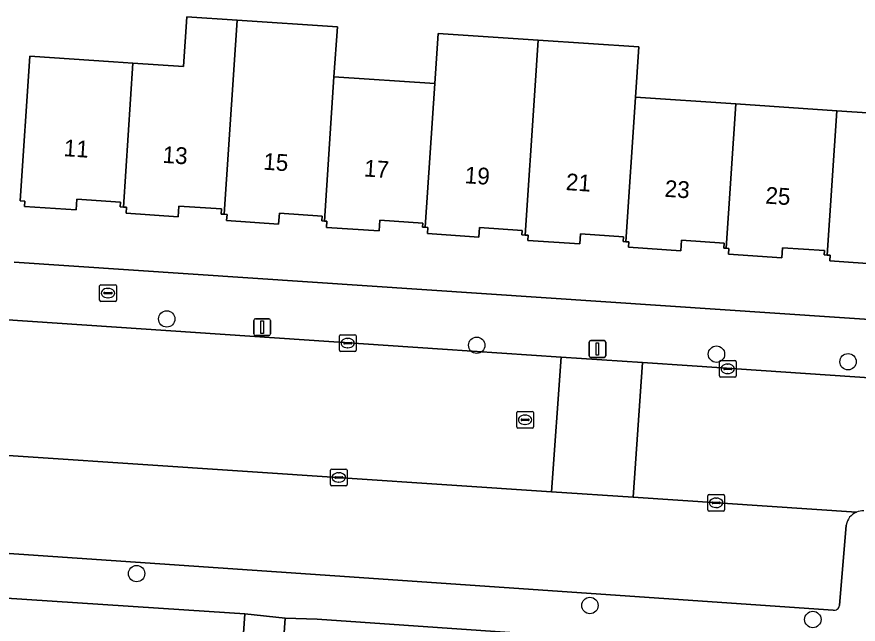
# Model space of a CAD drawing. Extents: x 161848 to 162726, y 385382 to 386521.
# Drawn here: x 162122.7 to 162172.9, y 386147 to 386183.2 of the extents above; entities that cross this region are included whole.
import ezdxf

# ---------------------------------------------------------------- set-up
doc = ezdxf.new("R2010")
doc.units = 0
for name, color, linetype in [('IMGEO_Boom', 7, 'Continuous'), ('IMGEO_Brandkraan', 7, 'Continuous'), ('IMGEO_Erf', 7, 'Continuous'), ('IMGEO_Groenvoorziening', 7, 'Continuous'), ('IMGEO_Kolk', 7, 'Continuous'), ('IMGEO_Lichtmast', 7, 'Continuous'), ('IMGEO_Pand', 7, 'Continuous'), ('IMGEO_Pand_nummerreeks', 7, 'Continuous'), ('IMGEO_Parkeervlak_open', 7, 'Continuous'), ('IMGEO_Rijbaan_lokaal_gesloten', 7, 'Continuous'), ('IMGEO_Rijbaan_lokaal_open', 7, 'Continuous'), ('IMGEO_Rioolput', 7, 'Continuous'), ('IMGEO_Voetpad_open', 7, 'Continuous')]:
    doc.layers.add(name, color=color, linetype=linetype)

msp = doc.modelspace()

# ---------------------------------------------------------------- linework, layer by layer
at = {"layer": 'IMGEO_Boom'}
for centre in [(162131.67, 386165.175), (162150.159, 386163.605), (162164.46, 386163.073), (162172.309, 386162.619), (162129.871, 386149.977), (162156.91, 386148.074), (162170.208, 386147.238)]:
    msp.add_circle(centre, 0.489, dxfattribs=at)
at = {"layer": 'IMGEO_Brandkraan'}
for p, q in [((162127.666, 386166.292), (162127.666, 386167.144)), ((162127.741, 386167.218), (162128.593, 386167.218)), ((162128.667, 386167.144), (162128.667, 386166.292)), ((162127.925, 386166.712), (162127.925, 386166.724)), ((162128.363, 386166.675), (162127.965, 386166.675)), ((162127.968, 386166.761), (162128.366, 386166.761)), ((162128.154, 386166.998), (162128.179, 386166.998)), ((162128.409, 386166.724), (162128.409, 386166.712)), ((162128.593, 386166.218), (162127.741, 386166.218)), ((162128.177, 386166.438), (162128.152, 386166.438))]:
    msp.add_line(p, q, dxfattribs=at)
for points in [[(162127.666, 386166.292), (162127.666, 386167.144)], [(162127.741, 386167.218), (162128.593, 386167.218)], [(162128.667, 386167.144), (162128.667, 386166.292)], [(162128.593, 386166.218), (162127.741, 386166.218)]]:
    msp.add_lwpolyline(points, dxfattribs=at)
for centre, radius, start, end in [((162127.743, 386167.142), 0.0765, 91.552, 178.448), ((162127.743, 386167.142), 0.0765, 91.552, 178.448), ((162128.591, 386167.142), 0.0765, 1.552, 88.448), ((162128.591, 386167.142), 0.0765, 1.552, 88.448), ((162127.965, 386166.721), 0.0403, 85.8775, 175.7526), ((162127.962, 386166.711), 0.0366, 178.938, 274.7102), ((162128.366, 386166.718), 0.043, 264.8664, 352.4533), ((162128.37, 386166.723), 0.0386, 1.7309, 96.639), ((162127.743, 386166.294), 0.0765, 181.552, 268.448), ((162127.743, 386166.294), 0.0765, 181.552, 268.448), ((162128.591, 386166.294), 0.0765, 271.552, 358.448), ((162128.591, 386166.294), 0.0765, 271.552, 358.448)]:
    msp.add_arc(centre, radius, start, end, dxfattribs=at)
for centre, major_axis, ratio, start_param, end_param in [((162128.153, 386166.718), (-0.387, 0.002), 0.722429, 4.712389, 7.853982), ((162128.178, 386166.718), (-0.39, 0.002), 0.717154, 1.570796, 4.712389)]:
    msp.add_ellipse(centre, major_axis=major_axis, ratio=ratio, start_param=start_param, end_param=end_param, dxfattribs=at)
at = {"layer": 'IMGEO_Erf'}
for points in [[(162123.508, 386180.85), (162128.497, 386180.513), (162129.656, 386180.435), (162132.66, 386180.232), (162132.861, 386183.201), (162135.861, 386183.002), (162141.845, 386182.604), (162141.644, 386179.624), (162147.655, 386179.217), (162147.854, 386182.204), (162150.84, 386182.005), (162153.819, 386181.806), (162159.839, 386181.404), (162159.636, 386178.406), (162165.618, 386178.002), (162171.645, 386177.594), (162177.666, 386177.187)], [(162174.309, 386168.431), (162171.229, 386168.639), (162171.251, 386168.972), (162171.072, 386168.984), (162170.893, 386168.996), (162170.911, 386169.252), (162168.407, 386169.421), (162168.366, 386168.816), (162165.168, 386169.032), (162165.192, 386169.385), (162165.045, 386169.395), (162164.902, 386169.404), (162164.922, 386169.7), (162162.379, 386169.872), (162162.336, 386169.237), (162159.205, 386169.448), (162159.227, 386169.768), (162159.062, 386169.779), (162158.902, 386169.79), (162158.92, 386170.069), (162156.353, 386170.243), (162156.313, 386169.648), (162153.214, 386169.858), (162153.235, 386170.164), (162153.045, 386170.176), (162152.854, 386170.189), (162152.872, 386170.455), (162150.328, 386170.627), (162150.289, 386170.059), (162147.227, 386170.266), (162147.252, 386170.631), (162147.085, 386170.642), (162146.919, 386170.653), (162146.936, 386170.895), (162144.379, 386171.068), (162144.336, 386170.425), (162141.198, 386170.638), (162141.222, 386171.002), (162141.07, 386171.012), (162140.922, 386171.022), (162140.942, 386171.309), (162138.385, 386171.482), (162138.341, 386170.832), (162135.242, 386171.041), (162135.267, 386171.404), (162135.09, 386171.416), (162134.917, 386171.428), (162134.938, 386171.738), (162132.396, 386171.91), (162132.353, 386171.271), (162129.248, 386171.481), (162129.272, 386171.837), (162129.085, 386171.85), (162128.898, 386171.863), (162128.916, 386172.135), (162126.315, 386172.311), (162126.272, 386171.677), (162123.19, 386171.886), (162123.211, 386172.2), (162122.924, 386172.219), (162123.508, 386180.85)], [(162122.559, 386168.552), (162206.8, 386162.912)]]:
    msp.add_lwpolyline(points, dxfattribs=at)
msp.add_lwpolyline([(162136.037, 386143.241), (162136.336, 386147.572), (162134.192, 386147.708), (162104.58, 386149.664), (162103.972, 386141.374), (162100.989, 386141.593), (162101.597, 386149.883), (162062.896, 386152.521), (162055.198, 386152.953), (162054.914, 386152.947), (162051.811, 386106.753), (162066.688, 386104.717), (162066.641, 386103.611), (162100.767, 386099.098), (162102.056, 386098.924), (162132.861, 386094.776), (162133.364, 386102.051), (162133.993, 386111.254)], close=True, dxfattribs=at)
at = {"layer": 'IMGEO_Groenvoorziening'}
msp.add_lwpolyline([(162151.432, 386142.179), (162151.487, 386142.75), (162152.371, 386142.654), (162152.662, 386142.632), (162152.991, 386146.413), (162140.635, 386147.252), (162138.742, 386147.328), (162138.211, 386139.742), (162136.908, 386120.46), (162152.557, 386119.358), (162152.503, 386118.569), (162151.262, 386100.455), (162155.926, 386100.139), (162157.444, 386122.288), (162168.685, 386121.543), (162169.081, 386121.511), (162169.342, 386125.174), (162151.233, 386126.464), (162150.375, 386126.495)], close=True, dxfattribs=at)
at = {"layer": 'IMGEO_Kolk'}
for p, q in [((162141.966, 386163.305), (162141.966, 386164.157)), ((162142.041, 386164.231), (162142.893, 386164.231)), ((162142.967, 386164.157), (162142.967, 386163.305)), ((162142.225, 386163.725), (162142.225, 386163.737)), ((162142.663, 386163.688), (162142.265, 386163.688)), ((162142.268, 386163.774), (162142.666, 386163.774)), ((162142.454, 386164.011), (162142.479, 386164.011)), ((162142.709, 386163.737), (162142.709, 386163.725)), ((162142.893, 386163.231), (162142.041, 386163.231)), ((162142.477, 386163.451), (162142.452, 386163.451)), ((162164.634, 386161.771), (162164.634, 386162.623)), ((162164.709, 386162.697), (162165.561, 386162.697)), ((162165.635, 386162.623), (162165.635, 386161.771)), ((162164.893, 386162.191), (162164.893, 386162.203)), ((162165.331, 386162.154), (162164.933, 386162.154)), ((162164.936, 386162.24), (162165.334, 386162.24)), ((162165.122, 386162.477), (162165.147, 386162.477)), ((162165.377, 386162.203), (162165.377, 386162.191)), ((162165.561, 386161.697), (162164.709, 386161.697)), ((162165.145, 386161.917), (162165.12, 386161.917)), ((162141.433, 386155.291), (162141.433, 386156.143)), ((162141.508, 386156.217), (162142.36, 386156.217)), ((162142.434, 386156.143), (162142.434, 386155.291)), ((162141.692, 386155.711), (162141.692, 386155.723)), ((162142.13, 386155.674), (162141.732, 386155.674)), ((162141.735, 386155.76), (162142.133, 386155.76)), ((162141.921, 386155.997), (162141.946, 386155.997)), ((162142.176, 386155.723), (162142.176, 386155.711)), ((162142.36, 386155.217), (162141.508, 386155.217)), ((162141.944, 386155.437), (162141.919, 386155.437)), ((162163.941, 386153.776), (162163.941, 386154.628)), ((162164.016, 386154.702), (162164.868, 386154.702)), ((162164.942, 386154.628), (162164.942, 386153.776)), ((162164.2, 386154.196), (162164.2, 386154.208)), ((162164.638, 386154.159), (162164.24, 386154.159)), ((162164.243, 386154.245), (162164.641, 386154.245)), ((162164.429, 386154.482), (162164.454, 386154.482)), ((162164.684, 386154.208), (162164.684, 386154.196)), ((162164.868, 386153.702), (162164.016, 386153.702)), ((162164.452, 386153.922), (162164.427, 386153.922))]:
    msp.add_line(p, q, dxfattribs=at)
for points in [[(162141.966, 386163.305), (162141.966, 386164.157)], [(162142.041, 386164.231), (162142.893, 386164.231)], [(162142.967, 386164.157), (162142.967, 386163.305)], [(162142.893, 386163.231), (162142.041, 386163.231)], [(162164.634, 386161.771), (162164.634, 386162.623)], [(162164.709, 386162.697), (162165.561, 386162.697)], [(162165.635, 386162.623), (162165.635, 386161.771)], [(162165.561, 386161.697), (162164.709, 386161.697)], [(162141.433, 386155.291), (162141.433, 386156.143)], [(162141.508, 386156.217), (162142.36, 386156.217)], [(162142.434, 386156.143), (162142.434, 386155.291)], [(162142.36, 386155.217), (162141.508, 386155.217)], [(162163.941, 386153.776), (162163.941, 386154.628)], [(162164.016, 386154.702), (162164.868, 386154.702)], [(162164.942, 386154.628), (162164.942, 386153.776)], [(162164.868, 386153.702), (162164.016, 386153.702)]]:
    msp.add_lwpolyline(points, dxfattribs=at)
for centre, radius, start, end in [((162142.043, 386164.155), 0.0765, 91.552, 178.448), ((162142.043, 386164.155), 0.0765, 91.552, 178.448), ((162142.891, 386164.155), 0.0765, 1.552, 88.448), ((162142.891, 386164.155), 0.0765, 1.552, 88.448), ((162142.265, 386163.734), 0.0403, 85.8775, 175.7526), ((162142.262, 386163.724), 0.0366, 178.938, 274.7102), ((162142.666, 386163.731), 0.043, 264.8664, 352.4533), ((162142.67, 386163.736), 0.0386, 1.7309, 96.639), ((162142.043, 386163.307), 0.0765, 181.552, 268.448), ((162142.043, 386163.307), 0.0765, 181.552, 268.448), ((162142.891, 386163.307), 0.0765, 271.552, 358.448), ((162142.891, 386163.307), 0.0765, 271.552, 358.448), ((162164.711, 386162.621), 0.0765, 91.552, 178.448), ((162164.711, 386162.621), 0.0765, 91.552, 178.448), ((162165.559, 386162.621), 0.0765, 1.552, 88.448), ((162165.559, 386162.621), 0.0765, 1.552, 88.448), ((162164.933, 386162.2), 0.0403, 85.8775, 175.7526), ((162164.93, 386162.19), 0.0366, 178.938, 274.7102), ((162165.334, 386162.197), 0.043, 264.8664, 352.4533), ((162165.338, 386162.202), 0.0386, 1.7309, 96.639), ((162164.711, 386161.773), 0.0765, 181.552, 268.448), ((162164.711, 386161.773), 0.0765, 181.552, 268.448), ((162165.559, 386161.773), 0.0765, 271.552, 358.448), ((162165.559, 386161.773), 0.0765, 271.552, 358.448), ((162141.51, 386156.141), 0.0765, 91.552, 178.448), ((162141.51, 386156.141), 0.0765, 91.552, 178.448), ((162142.358, 386156.141), 0.0765, 1.552, 88.448), ((162142.358, 386156.141), 0.0765, 1.552, 88.448), ((162141.732, 386155.72), 0.0403, 85.8775, 175.7526), ((162141.729, 386155.71), 0.0366, 178.938, 274.7102), ((162142.133, 386155.717), 0.043, 264.8664, 352.4533), ((162142.137, 386155.722), 0.0386, 1.7309, 96.639), ((162141.51, 386155.293), 0.0765, 181.552, 268.448), ((162141.51, 386155.293), 0.0765, 181.552, 268.448), ((162142.358, 386155.293), 0.0765, 271.552, 358.448), ((162142.358, 386155.293), 0.0765, 271.552, 358.448), ((162164.018, 386154.626), 0.0765, 91.552, 178.448), ((162164.018, 386154.626), 0.0765, 91.552, 178.448), ((162164.866, 386154.626), 0.0765, 1.552, 88.448), ((162164.866, 386154.626), 0.0765, 1.552, 88.448), ((162164.24, 386154.205), 0.0403, 85.8775, 175.7526), ((162164.237, 386154.195), 0.0366, 178.938, 274.7102), ((162164.641, 386154.202), 0.043, 264.8664, 352.4533), ((162164.645, 386154.207), 0.0386, 1.7309, 96.639), ((162164.018, 386153.778), 0.0765, 181.552, 268.448), ((162164.018, 386153.778), 0.0765, 181.552, 268.448), ((162164.866, 386153.778), 0.0765, 271.552, 358.448), ((162164.866, 386153.778), 0.0765, 271.552, 358.448)]:
    msp.add_arc(centre, radius, start, end, dxfattribs=at)
for centre, major_axis, ratio, start_param, end_param in [((162142.453, 386163.731), (-0.387, 0.002), 0.722429, 4.712389, 7.853982), ((162142.478, 386163.731), (-0.39, 0.002), 0.717154, 1.570796, 4.712389), ((162165.121, 386162.197), (-0.387, 0.002), 0.722429, 4.712389, 7.853982), ((162165.146, 386162.197), (-0.39, 0.002), 0.717154, 1.570796, 4.712389), ((162141.92, 386155.717), (-0.387, 0.002), 0.722429, 4.712389, 7.853982), ((162141.945, 386155.717), (-0.39, 0.002), 0.717154, 1.570796, 4.712389), ((162164.428, 386154.202), (-0.387, 0.002), 0.722429, 4.712389, 7.853982), ((162164.453, 386154.202), (-0.39, 0.002), 0.717154, 1.570796, 4.712389)]:
    msp.add_ellipse(centre, major_axis=major_axis, ratio=ratio, start_param=start_param, end_param=end_param, dxfattribs=at)
at = {"layer": 'IMGEO_Lichtmast'}
for p, q in [((162136.961, 386165.184), (162137.751, 386165.184)), ((162137.751, 386165.184), (162136.961, 386165.184)), ((162136.861, 386164.284), (162136.861, 386165.084)), ((162136.861, 386165.084), (162136.861, 386164.284)), ((162137.851, 386165.084), (162137.851, 386164.284)), ((162137.851, 386164.284), (162137.851, 386165.084)), ((162137.751, 386164.184), (162136.961, 386164.184)), ((162136.961, 386164.184), (162137.751, 386164.184)), ((162156.863, 386162.978), (162156.863, 386163.778)), ((162156.863, 386163.778), (162156.863, 386162.978)), ((162156.963, 386163.878), (162157.753, 386163.878)), ((162157.753, 386163.878), (162156.963, 386163.878)), ((162157.853, 386163.778), (162157.853, 386162.978)), ((162157.853, 386162.978), (162157.853, 386163.778)), ((162157.753, 386162.878), (162156.963, 386162.878)), ((162156.963, 386162.878), (162157.753, 386162.878))]:
    msp.add_line(p, q, dxfattribs=at)
for points in [[(162137.281, 386165.059), (162137.431, 386165.059), (162137.431, 386164.309), (162137.281, 386164.309), (162137.281, 386165.059)], [(162157.283, 386163.753), (162157.433, 386163.753), (162157.433, 386163.003), (162157.283, 386163.003), (162157.283, 386163.753)]]:
    msp.add_lwpolyline(points, dxfattribs=at)
for centre, start, end in [((162136.961, 386165.084), 90, 180), ((162136.961, 386165.084), 90, 180), ((162137.751, 386165.084), 0, 90), ((162137.751, 386165.084), 360, 90), ((162136.961, 386164.284), 180, 270), ((162136.961, 386164.284), 180, 270), ((162137.751, 386164.284), 270, 0), ((162137.751, 386164.284), 270, 0), ((162156.963, 386163.778), 90, 180), ((162156.963, 386163.778), 90, 180), ((162157.753, 386163.778), 0, 90), ((162157.753, 386163.778), 360, 90), ((162156.963, 386162.978), 180, 270), ((162156.963, 386162.978), 180, 270), ((162157.753, 386162.978), 270, 0), ((162157.753, 386162.978), 270, 0)]:
    msp.add_arc(centre, 0.1, start, end, dxfattribs=at)
at = {"layer": 'IMGEO_Pand'}
for points in [[(162129.656, 386180.435), (162129.085, 386171.85), (162129.272, 386171.837), (162129.248, 386171.481), (162132.353, 386171.271), (162132.396, 386171.91), (162134.938, 386171.738), (162134.917, 386171.428), (162135.09, 386171.416), (162135.663, 386180.028), (162135.861, 386183.002), (162132.861, 386183.201), (162132.66, 386180.232)], [(162141.644, 386179.624), (162141.845, 386182.604), (162135.861, 386183.002), (162135.663, 386180.028), (162135.09, 386171.416), (162135.267, 386171.404), (162135.242, 386171.041), (162138.341, 386170.832), (162138.385, 386171.482), (162140.942, 386171.309), (162140.922, 386171.022), (162141.07, 386171.012)], [(162153.619, 386178.813), (162153.819, 386181.806), (162150.84, 386182.005), (162147.854, 386182.204), (162147.655, 386179.217), (162147.085, 386170.642), (162147.252, 386170.631), (162147.227, 386170.266), (162150.289, 386170.059), (162150.328, 386170.627), (162152.872, 386170.455), (162152.854, 386170.189), (162153.045, 386170.176)], [(162159.636, 386178.406), (162159.839, 386181.404), (162153.819, 386181.806), (162153.619, 386178.813), (162153.045, 386170.176), (162153.235, 386170.164), (162153.214, 386169.858), (162156.313, 386169.648), (162156.353, 386170.243), (162158.92, 386170.069), (162158.902, 386169.79), (162159.062, 386169.779)], [(162129.656, 386180.435), (162128.497, 386180.513), (162123.508, 386180.85), (162122.924, 386172.219), (162123.211, 386172.2), (162123.19, 386171.886), (162126.272, 386171.677), (162126.315, 386172.311), (162128.916, 386172.135), (162128.898, 386171.863), (162129.085, 386171.85)], [(162141.07, 386171.012), (162141.222, 386171.002), (162141.198, 386170.638), (162144.336, 386170.425), (162144.379, 386171.068), (162146.936, 386170.895), (162146.919, 386170.653), (162147.085, 386170.642), (162147.655, 386179.217), (162141.644, 386179.624)], [(162165.618, 386178.002), (162159.636, 386178.406), (162159.062, 386169.779), (162159.227, 386169.768), (162159.205, 386169.448), (162162.336, 386169.237), (162162.379, 386169.872), (162164.922, 386169.7), (162164.902, 386169.404), (162165.045, 386169.395)], [(162165.045, 386169.395), (162165.192, 386169.385), (162165.168, 386169.032), (162168.366, 386168.816), (162168.407, 386169.421), (162170.911, 386169.252), (162170.893, 386168.996), (162171.072, 386168.984), (162171.645, 386177.594), (162165.618, 386178.002)], [(162177.666, 386177.187), (162171.645, 386177.594), (162171.072, 386168.984), (162171.251, 386168.972), (162171.229, 386168.639), (162174.309, 386168.431), (162174.35, 386169.034), (162176.909, 386168.861), (162176.892, 386168.614), (162177.095, 386168.6)]]:
    msp.add_lwpolyline(points, close=True, dxfattribs=at)
at = {"layer": 'IMGEO_Parkeervlak_open'}
for points in [[(162172.81, 386153.644), (162159.485, 386154.535), (162154.622, 386154.86), (162099.303, 386158.556), (162094.791, 386158.857), (162058.75, 386161.567)], [(162118.128, 386155.403), (162117.889, 386151.469), (162141.7, 386149.843), (162171.421, 386147.793)], [(162171.791, 386148.069), (162172.197, 386152.873)]]:
    msp.add_lwpolyline(points, dxfattribs=at)
for centre, radius, start, end in [((162173.195, 386152.709), 1.011, 112.3663, 170.6593), ((162171.483, 386148.096), 0.309, 258.3803, 355.0616)]:
    msp.add_arc(centre, radius, start, end, dxfattribs=at)
at = {"layer": 'IMGEO_Rijbaan_lokaal_gesloten'}
msp.add_lwpolyline([(162173.886, 386161.632), (162163.018, 386162.366), (162160.041, 386162.567), (162159.485, 386154.535), (162172.81, 386153.644)], dxfattribs=at)
msp.add_arc((162173.199, 386152.703), 1.018, 87.3391, 112.4369, dxfattribs=at)
at = {"layer": 'IMGEO_Rijbaan_lokaal_open'}
for points in [[(162103.798, 386166.385), (162102.766, 386166.423), (162102.002, 386166.513), (162101.775, 386166.54), (162063.693, 386168.95), (162059.128, 386169.232), (162058.666, 386169.261), (162058.094, 386161.557), (162058.75, 386161.567), (162094.791, 386158.857), (162099.303, 386158.556), (162154.622, 386154.86), (162155.193, 386162.883)], [(162155.193, 386162.883), (162148.108, 386163.377), (162121.884, 386165.136)]]:
    msp.add_lwpolyline(points, dxfattribs=at)
msp.add_lwpolyline([(162160.041, 386162.567), (162155.193, 386162.883), (162154.622, 386154.86), (162159.485, 386154.535)], close=True, dxfattribs=at)
at = {"layer": 'IMGEO_Rioolput'}
for p, q in [((162152.542, 386158.73), (162152.542, 386159.582)), ((162152.617, 386159.656), (162153.469, 386159.656)), ((162153.543, 386159.582), (162153.543, 386158.73)), ((162152.801, 386159.15), (162152.801, 386159.162)), ((162153.239, 386159.113), (162152.841, 386159.113)), ((162152.844, 386159.199), (162153.242, 386159.199)), ((162153.03, 386159.436), (162153.055, 386159.436)), ((162153.285, 386159.162), (162153.285, 386159.15)), ((162153.469, 386158.656), (162152.617, 386158.656)), ((162153.053, 386158.876), (162153.028, 386158.876))]:
    msp.add_line(p, q, dxfattribs=at)
for points in [[(162152.542, 386158.73), (162152.542, 386159.582)], [(162152.617, 386159.656), (162153.469, 386159.656)], [(162153.543, 386159.582), (162153.543, 386158.73)], [(162153.469, 386158.656), (162152.617, 386158.656)]]:
    msp.add_lwpolyline(points, dxfattribs=at)
for centre, radius, start, end in [((162152.619, 386159.58), 0.0765, 91.552, 178.448), ((162152.619, 386159.58), 0.0765, 91.552, 178.448), ((162153.467, 386159.58), 0.0765, 1.552, 88.448), ((162153.467, 386159.58), 0.0765, 1.552, 88.448), ((162152.841, 386159.159), 0.0403, 85.8775, 175.7526), ((162152.838, 386159.149), 0.0366, 178.938, 274.7102), ((162153.242, 386159.156), 0.043, 264.8664, 352.4533), ((162153.246, 386159.161), 0.0386, 1.7309, 96.639), ((162152.619, 386158.732), 0.0765, 181.552, 268.448), ((162152.619, 386158.732), 0.0765, 181.552, 268.448), ((162153.467, 386158.732), 0.0765, 271.552, 358.448), ((162153.467, 386158.732), 0.0765, 271.552, 358.448)]:
    msp.add_arc(centre, radius, start, end, dxfattribs=at)
for centre, major_axis, ratio, start_param, end_param in [((162153.029, 386159.156), (-0.387, 0.002), 0.722429, 4.712389, 7.853982), ((162153.054, 386159.156), (-0.39, 0.002), 0.717154, 1.570796, 4.712389)]:
    msp.add_ellipse(centre, major_axis=major_axis, ratio=ratio, start_param=start_param, end_param=end_param, dxfattribs=at)
at = {"layer": 'IMGEO_Voetpad_open'}
for points in [[(162228.725, 386161.443), (162211.438, 386162.601), (162211.431, 386162.498), (162208.192, 386162.719), (162208.198, 386162.818), (162206.8, 386162.912), (162122.559, 386168.552)], [(162121.884, 386165.136), (162148.108, 386163.377), (162155.193, 386162.883), (162160.041, 386162.567), (162163.018, 386162.366), (162173.886, 386161.632), (162181.422, 386161.123), (162198.58, 386159.965), (162206.902, 386159.4), (162206.935, 386159.898), (162211.674, 386159.576), (162211.641, 386159.078), (162228.074, 386157.952)], [(162055.567, 386161.02), (162054.914, 386152.947), (162055.198, 386152.953), (162062.896, 386152.521), (162101.597, 386149.883), (162104.58, 386149.664), (162134.192, 386147.708), (162136.336, 386147.572), (162138.742, 386147.328), (162140.635, 386147.252), (162152.991, 386146.413)], [(162171.421, 386147.793), (162141.7, 386149.843), (162117.889, 386151.469), (162118.128, 386155.403)], [(162172.197, 386152.873), (162171.791, 386148.069)]]:
    msp.add_lwpolyline(points, dxfattribs=at)
msp.add_lwpolyline([(162138.211, 386139.742), (162138.742, 386147.328), (162136.336, 386147.572), (162136.037, 386143.241), (162133.993, 386111.254), (162133.364, 386102.051), (162132.861, 386094.776), (162132.731, 386092.893), (162133.786, 386092.767), (162133.948, 386095.191), (162135.118, 386095.057), (162135.181, 386095.867), (162135.4, 386098.682), (162135.434, 386099.113), (162135.505, 386100.01), (162135.727, 386102.757), (162135.783, 386103.796), (162135.959, 386106.332), (162136.419, 386113.402), (162136.584, 386115.938), (162136.721, 386118.05), (162136.854, 386119.762), (162136.908, 386120.46)], close=True, dxfattribs=at)
for centre, radius, start, end in [((162173.195, 386152.709), 1.011, 112.3663, 170.6593), ((162173.199, 386152.703), 1.018, 87.3391, 112.4369), ((162171.483, 386148.096), 0.309, 258.3803, 355.0616)]:
    msp.add_arc(centre, radius, start, end, dxfattribs=at)

# ---------------------------------------------------------------- texts
at = {"layer": 'IMGEO_Pand_nummerreeks'}
for s, rotation, p in [('11', 356.1311, (162125.501, 386174.892)), ('13', 356.1311, (162131.395, 386174.493)), ('15', 356.1325, (162137.404, 386174.086)), ('17', 356.1311, (162143.412, 386173.68)), ('19', 356.1325, (162149.421, 386173.274)), ('21', 356.1325, (162155.451, 386172.866)), ('23', 356.1311, (162161.346, 386172.468)), ('25', 356.1311, (162167.355, 386172.062))]:
    msp.add_text(s, height=1, rotation=rotation, dxfattribs=at).set_placement(p)

doc.saveas('drawing.dxf')
